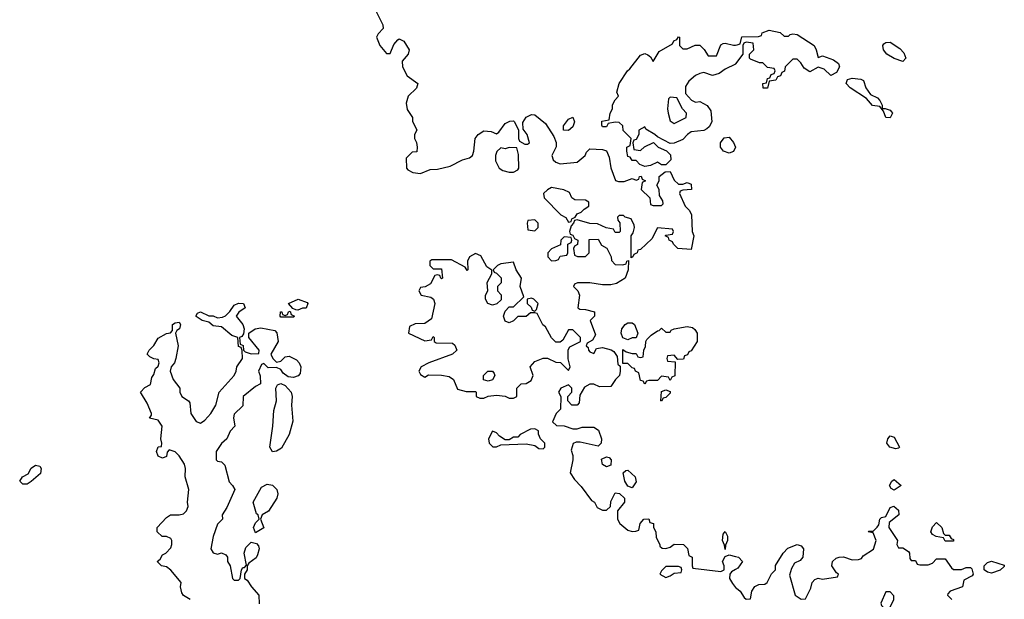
# Model space of a CAD drawing. Header units: inches. Extents: x 2380053 to 2584298, y 380219 to 546618.
# Tile 786 of 788: x 2516615 to 2521270, y 497131 to 499872. Entities that reach past the tile are written whole.
import ezdxf

# ---------------------------------------------------------------- set-up
doc = ezdxf.new("R2010")
doc.units = ezdxf.units.IN
doc.header["$MEASUREMENT"] = 0
doc.layers.add('C5419', color=7, linetype='Continuous')
doc.layers.add('C5429', color=7, linetype='Continuous')

msp = doc.modelspace()

# ---------------------------------------------------------------- linework, layer by layer
at = {"layer": 'C5419', "color": 2}
for points, elevation in [([(2518291.3, 499930), (2518332.7, 499847.3), (2518334, 499830), (2518310, 499806), (2518302, 499790), (2518318, 499750), (2518350, 499712), (2518367.3, 499712.7), (2518384.7, 499755.3), (2518403.1, 499776.9), (2518410, 499782), (2518431.1, 499771.1), (2518456, 499730), (2518451.3, 499710), (2518423.6, 499676.4), (2518424.7, 499650), (2518446.4, 499606.4), (2518498, 499570), (2518491.1, 499548.9), (2518452, 499510), (2518442, 499478), (2518447.1, 499447.1), (2518472, 499410), (2518472.7, 499392.7), (2518492, 499350), (2518482, 499330), (2518482, 499310), (2518491.6, 499291.6), (2518494, 499270), (2518492.7, 499247.3), (2518470, 499246), (2518442, 499218), (2518444.7, 499170), (2518450, 499162), (2518474, 499150), (2518510, 499144.7), (2518556.4, 499163.6), (2518590, 499166), (2518650, 499178.8), (2518708, 499210), (2518741.2, 499218.8), (2518755.3, 499230), (2518762, 499250), (2518768, 499310), (2518782, 499330), (2518810, 499346), (2518843.6, 499343.6), (2518870, 499332), (2518880.4, 499339.6), (2518910, 499382), (2518932.7, 499392.7), (2518950, 499394), (2518954, 499390), (2518974, 499350), (2518974, 499310), (2518978, 499298), (2519003.6, 499283.6), (2519016.4, 499283.6), (2519026, 499290), (2519014, 499330), (2518995.3, 499355.3), (2518994.6, 499385.4), (2519008.9, 499411.1), (2519035.3, 499424.7), (2519050, 499422.8), (2519101.4, 499381.4), (2519139.8, 499319.8), (2519151.1, 499291.1), (2519151.1, 499271.1), (2519131.3, 499230), (2519138, 499210), (2519150, 499198), (2519170, 499191), (2519250, 499198), (2519288.7, 499230), (2519294.6, 499245.4), (2519310, 499262), (2519370, 499258), (2519390, 499252), (2519402, 499222), (2519410, 499172), (2519431.6, 499111.6), (2519446.4, 499106.4), (2519472.5, 499107.5), (2519510, 499122), (2519530, 499114), (2519542, 499118), (2519546, 499130), (2519552.7, 499132.7), (2519558, 499118), (2519574, 499110), (2519558, 499102), (2519554, 499070), (2519594, 499030), (2519598, 498998), (2519610, 498994), (2519650, 498994), (2519658, 499002), (2519656.4, 499016.4), (2519640.4, 499040.4), (2519638, 499070), (2519628, 499090), (2519638, 499110), (2519638, 499130), (2519667.3, 499152.7), (2519690, 499154), (2519710, 499114), (2519730, 499094), (2519750, 499094), (2519770, 499102), (2519790, 499094), (2519791.1, 499068.9), (2519750, 499066), (2519738, 499062), (2519734, 499050), (2519762, 498990), (2519782, 498970), (2519792, 498950), (2519794, 498870), (2519802, 498850), (2519790, 498786), (2519726, 498790), (2519706, 498810), (2519702, 498822), (2519686, 498830), (2519682, 498842), (2519666, 498850), (2519670, 498854), (2519702, 498858), (2519706, 498870), (2519702, 498882), (2519630, 498888), (2519603.6, 498836.4), (2519550, 498786), (2519538, 498782), (2519534, 498770), (2519518, 498762), (2519514, 498750), (2519506, 498746), (2519506, 498850), (2519515.3, 498864.7), (2519522, 498890), (2519520.4, 498900.4), (2519506, 498930), (2519478, 498938), (2519470, 498946), (2519450, 498946), (2519442, 498938), (2519443.6, 498923.6), (2519452, 498912), (2519454, 498870), (2519450, 498866), (2519430, 498866), (2519422, 498882), (2519388.4, 498888.4), (2519347.3, 498907.3), (2519310, 498908), (2519250, 498926), (2519238, 498922), (2519234, 498910), (2519222, 498898), (2519214, 498870), (2519218, 498858), (2519230, 498854), (2519238, 498838), (2519254, 498830), (2519251.6, 498808.4), (2519238, 498802), (2519234, 498790), (2519238, 498758), (2519252.7, 498752.7), (2519290, 498752), (2519308, 498770), (2519307.3, 498832.7), (2519350, 498834), (2519365.4, 498805.4), (2519391.6, 498791.6), (2519412, 498750), (2519412.7, 498732.7), (2519430, 498714), (2519467.3, 498712.7), (2519482, 498718), (2519486, 498730), (2519494, 498734), (2519491.3, 498690), (2519478, 498650), (2519436, 498624), (2519410, 498619), (2519370, 498619), (2519310, 498628), (2519252.7, 498627.3), (2519238, 498622), (2519234, 498610), (2519254, 498590), (2519262, 498570), (2519254, 498510), (2519263.6, 498503.6), (2519290, 498502), (2519332, 498490), (2519332, 498470), (2519312, 498450), (2519338, 498382), (2519323.6, 498356.4), (2519298, 498342), (2519294, 498330), (2519302, 498322), (2519304.7, 498310), (2519310, 498302), (2519330, 498294), (2519342, 498318), (2519370, 498322), (2519411.3, 498311.3), (2519423.6, 498303.6), (2519439.6, 498279.6), (2519443.6, 498243.6), (2519454, 498234), (2519454, 498210), (2519451.3, 498190), (2519431.3, 498170), (2519410, 498138), (2519356.4, 498136.4), (2519330, 498148), (2519310, 498148), (2519285.4, 498134.6), (2519263.6, 498096.4), (2519259.6, 498060.4), (2519251.1, 498048.9), (2519226, 498050), (2519206, 498070), (2519206, 498090), (2519226, 498110), (2519226, 498130), (2519210, 498146), (2519174, 498130), (2519162, 498110), (2519174, 498090), (2519172, 498030), (2519152, 498010), (2519134, 497970), (2519152.7, 497952.7), (2519190, 497951.3), (2519230, 497938), (2519250, 497938), (2519274.6, 497945.4), (2519330, 497946), (2519350.8, 497930.8), (2519366, 497890), (2519364.7, 497870), (2519350, 497855.3), (2519265.4, 497874.6), (2519245.4, 497874.6), (2519231.3, 497868.7), (2519222.8, 497837.2), (2519230.6, 497810.6), (2519230.8, 497790), (2519218, 497730), (2519238, 497698), (2519270, 497664.7), (2519318, 497598), (2519332, 497590), (2519345.4, 497565.4), (2519370, 497552), (2519390, 497552), (2519408, 497570), (2519410, 497594), (2519430, 497634), (2519451.6, 497631.6), (2519474, 497610), (2519474, 497590), (2519442, 497550), (2519442, 497510), (2519452, 497490), (2519490, 497458), (2519510, 497452), (2519527.3, 497452.7), (2519542, 497458), (2519548, 497490), (2519566, 497510), (2519590, 497512), (2519594, 497494), (2519612, 497490), (2519612, 497470), (2519622, 497450), (2519623.6, 497423.6), (2519642, 497390), (2519642, 497382), (2519652.7, 497372.7), (2519670, 497372), (2519690, 497378), (2519710, 497391.3), (2519754, 497390), (2519771.6, 497371.6), (2519778, 497338), (2519794, 497330), (2519794, 497290), (2519798, 497278), (2519930, 497262), (2519946, 497270), (2519946, 497290), (2519938, 497310), (2519950, 497334), (2519970, 497342), (2520000, 497333.8)], 46), ([(2520000, 499662.9), (2519998.8, 499661.2), (2519950, 499638), (2519922, 499618), (2519891.1, 499608.9), (2519850, 499622), (2519830, 499618), (2519810, 499608), (2519778, 499582), (2519763.6, 499556.4), (2519763.6, 499523.6), (2519791.6, 499491.6), (2519810, 499482), (2519830, 499484.7), (2519866, 499466), (2519882, 499442), (2519886.8, 499390), (2519874, 499366), (2519863.5, 499356.5), (2519850, 499348.7), (2519790, 499342), (2519772, 499330), (2519750, 499306), (2519710, 499288), (2519690, 499286), (2519630, 499318), (2519618, 499330), (2519575.3, 499355.3), (2519570, 499366), (2519542, 499350), (2519542, 499330), (2519530, 499306), (2519518, 499302), (2519514, 499290), (2519518, 499258), (2519550, 499254), (2519568.4, 499271.6), (2519612, 499292), (2519634, 499270), (2519672.7, 499252.7), (2519692.7, 499232.7), (2519694, 499210), (2519670, 499186), (2519650, 499186), (2519630, 499198), (2519596.9, 499183.1), (2519570, 499178), (2519547.3, 499187.3), (2519530, 499206), (2519510, 499206), (2519502, 499222), (2519490, 499226), (2519486, 499250), (2519486, 499270), (2519502, 499278), (2519506, 499310), (2519468.4, 499348.4), (2519466, 499370), (2519450, 499386), (2519430, 499388), (2519398, 499382), (2519390, 499366), (2519370, 499366), (2519367.3, 499372.7), (2519367.3, 499392.7), (2519402, 499398), (2519406, 499430), (2519418, 499450), (2519418, 499470), (2519430, 499494), (2519446, 499510), (2519438, 499530), (2519448.7, 499570), (2519488.9, 499631.1), (2519500.4, 499639.6), (2519550, 499704.7), (2519570, 499712), (2519585.4, 499705.4), (2519596.9, 499696.9), (2519610, 499674), (2519638, 499722), (2519702, 499758), (2519707.3, 499772.7), (2519722, 499778), (2519730, 499792), (2519734, 499790), (2519734, 499750), (2519750, 499734), (2519770, 499734), (2519808.4, 499751.6), (2519830, 499752), (2519851.1, 499731.1), (2519870, 499702), (2519910, 499702), (2519930, 499754), (2519940.4, 499759.6), (2519950, 499762), (2519990, 499752), (2520000, 499752.4)], 46), ([(2517421.2, 497130), (2517389.6, 497149.7), (2517382, 497162), (2517376, 497190), (2517379, 497210), (2517330, 497269.2), (2517310, 497285.2), (2517286, 497290), (2517266, 497310), (2517279, 497321), (2517290, 497342), (2517306, 497350), (2517330, 497374), (2517335.3, 497390), (2517335.3, 497410), (2517330, 497418), (2517310, 497428), (2517288.7, 497428.7), (2517266, 497450), (2517266, 497470), (2517310, 497518), (2517328, 497530), (2517370, 497531), (2517390, 497536), (2517404, 497550), (2517412.3, 497570), (2517409.2, 497590), (2517415.6, 497650), (2517397, 497710), (2517399.3, 497750), (2517395.1, 497770), (2517370, 497809), (2517350, 497828), (2517322, 497838), (2517312.7, 497827.3), (2517310, 497806), (2517290, 497798), (2517270, 497808), (2517262, 497830), (2517270, 497852), (2517286, 497854), (2517288, 497870), (2517282, 497890), (2517288.7, 497950), (2517270, 497978), (2517228.4, 497988.4), (2517238, 498002), (2517238, 498010), (2517218, 498058), (2517186, 498110), (2517207.3, 498132.7), (2517233.6, 498146.4), (2517240.4, 498179.6), (2517250, 498194), (2517258, 498222), (2517270, 498234), (2517274, 498250), (2517270, 498266), (2517250, 498268), (2517230, 498278), (2517218, 498290), (2517228, 498310), (2517250, 498331.3), (2517270, 498366.8), (2517310, 498387.7), (2517328.9, 498391.1), (2517338, 498402), (2517338, 498430), (2517350, 498438), (2517370, 498442), (2517376, 498430), (2517371, 498410), (2517358, 498402), (2517351.3, 498390), (2517364.9, 498330), (2517354, 498270), (2517347.3, 498250), (2517331, 498230), (2517326, 498210), (2517340.7, 498170), (2517372, 498130), (2517372, 498110), (2517382, 498090), (2517414, 498070), (2517419.6, 498059.6), (2517424.7, 498010), (2517450, 497972), (2517470, 497964.7), (2517490, 497978), (2517519, 498010), (2517542, 498050), (2517558, 498110), (2517629, 498190), (2517639, 498210), (2517642, 498230), (2517668, 498270), (2517667.3, 498307.3), (2517662, 498322), (2517650, 498326), (2517646, 498370), (2517618.9, 498378.9), (2517570, 498419), (2517530, 498425.2), (2517510, 498442), (2517478, 498450), (2517449.3, 498469.3), (2517450, 498474), (2517456.4, 498483.6), (2517470, 498490.7), (2517510, 498471), (2517530, 498471), (2517550, 498462), (2517574.6, 498465.4), (2517588.4, 498471.6), (2517608.4, 498491.6), (2517630, 498522), (2517650, 498531), (2517674, 498530), (2517682, 498510), (2517650.9, 498489.1), (2517638, 498470), (2517670.5, 498430.5), (2517676, 498410), (2517672.7, 498387.3), (2517665.4, 498374.6), (2517654, 498370), (2517658, 498338), (2517671.6, 498331.6), (2517674, 498310), (2517682, 498302), (2517710, 498292), (2517746, 498294), (2517748, 498310), (2517698, 498370), (2517698, 498390), (2517728.7, 498410), (2517754.8, 498414.8), (2517822, 498402), (2517831.6, 498391.6), (2517838, 498350), (2517802, 498290), (2517812, 498270), (2517830, 498252), (2517850, 498258), (2517870, 498278), (2517890, 498280.7), (2517924.2, 498264.2), (2517936.3, 498250), (2517944.4, 498230), (2517941.1, 498198.9), (2517932.5, 498187.5), (2517910, 498179.6), (2517883.9, 498183.9), (2517860.5, 498200.5), (2517850, 498218), (2517830, 498228), (2517790, 498226), (2517770, 498246), (2517758, 498242), (2517744.7, 498210), (2517752.7, 498187.3), (2517754, 498150), (2517730, 498138), (2517672, 498090), (2517670, 498046), (2517630, 498006), (2517626, 497990), (2517632, 497950), (2517610, 497926), (2517594, 497890), (2517570, 497868), (2517544.7, 497830), (2517544.7, 497790), (2517550, 497784.7), (2517570, 497782), (2517585.4, 497765.4), (2517606, 497686), (2517622, 497670), (2517632, 497650), (2517594.4, 497565.6), (2517572, 497530), (2517574, 497510), (2517550, 497486), (2517530, 497428), (2517518.8, 497370), (2517530, 497351.3), (2517550, 497344.7), (2517570, 497351.3), (2517590, 497342), (2517598, 497330), (2517598, 497310), (2517611, 497290), (2517622, 497230), (2517630, 497222), (2517650, 497222), (2517658, 497230), (2517664, 497270), (2517670, 497282), (2517678, 497282), (2517687.3, 497292.7), (2517676.9, 497350), (2517683.8, 497376.2), (2517710, 497400.7), (2517735.2, 497395.2), (2517744.5, 497384.5), (2517747.7, 497370), (2517739, 497341), (2517733, 497327), (2517698, 497302), (2517691.3, 497290), (2517690.8, 497270), (2517678, 497250), (2517678, 497230), (2517690, 497221), (2517710.6, 497190), (2517746, 497150), (2517747.3, 497110)], 42), ([(2520000, 497272.2), (2519979.6, 497260.4), (2519972, 497250), (2519971.3, 497230), (2519985.4, 497205.4), (2520000, 497187.7)], 46)]:
    msp.add_lwpolyline(points, dxfattribs=dict(at, elevation=elevation))
for points, elevation in [([(2519690, 499506), (2519682, 499498), (2519678, 499450), (2519681, 499430), (2519690, 499394), (2519710, 499382), (2519766, 499410), (2519768, 499430), (2519748, 499450), (2519722, 499502)], 46), ([(2519210, 499348), (2519186, 499350), (2519186, 499370), (2519210, 499402), (2519230, 499411.3), (2519238, 499390), (2519230, 499366)], 46), ([(2519970, 499241.2), (2519942, 499250), (2519928.7, 499270), (2519928.7, 499290), (2519946.3, 499313.7), (2519970, 499316), (2519990, 499291.3), (2519998.8, 499270), (2519990, 499249)], 46), ([(2518930, 499268), (2518910, 499262), (2518890, 499266), (2518871.6, 499248.4), (2518864.7, 499230), (2518864.7, 499204.7), (2518882, 499170), (2518899.8, 499159.8), (2518930, 499151.3), (2518950, 499151.3), (2518970, 499162), (2518975.3, 499170), (2518974, 499234), (2518966, 499266)], 46), ([(2519130, 499078), (2519110, 499068), (2519092, 499050), (2519094, 499030), (2519174, 498950), (2519196.9, 498936.9), (2519210, 498914), (2519222, 498918), (2519226, 498930), (2519242, 498938), (2519250, 498954), (2519270, 498962), (2519283.1, 498976.9), (2519306, 498990), (2519306, 499010), (2519290, 499018), (2519240.4, 499020.4), (2519226, 499030), (2519214.6, 499054.6), (2519187.3, 499067.3)], 46), ([(2519050, 498926), (2519018, 498922), (2519014, 498910), (2519018, 498878), (2519050, 498874), (2519066, 498890), (2519066, 498910)], 46), ([(2519190, 498846), (2519174, 498830), (2519172.7, 498807.3), (2519130, 498788), (2519112, 498770), (2519112, 498750), (2519130, 498732), (2519150, 498734), (2519162, 498738), (2519170, 498754), (2519202, 498758), (2519206, 498770), (2519206, 498810), (2519222, 498818), (2519226, 498830), (2519222, 498842)], 46), ([(2518770, 498766), (2518742, 498750), (2518732, 498730), (2518734, 498690), (2518730, 498686), (2518722, 498702), (2518656.4, 498736.4), (2518563.6, 498736.4), (2518554, 498730), (2518554, 498710), (2518570, 498694), (2518610, 498694), (2518614, 498650), (2518610, 498646), (2518606, 498650), (2518602, 498662), (2518590, 498666), (2518578, 498662), (2518556.9, 498623.1), (2518531.6, 498608.4), (2518510, 498606), (2518502, 498590), (2518514, 498570), (2518559.6, 498559.6), (2518572, 498550), (2518578, 498530), (2518562, 498458), (2518530, 498435.3), (2518485.4, 498434.6), (2518458, 498422), (2518454, 498390), (2518530, 498354), (2518562, 498358), (2518570, 498374), (2518574, 498370), (2518574, 498350), (2518583.6, 498343.6), (2518662, 498342), (2518672.7, 498332.7), (2518682, 498310), (2518662, 498290), (2518550, 498248.7), (2518514, 498230), (2518502, 498210), (2518510, 498194), (2518530, 498182), (2518548, 498192), (2518609.1, 498190.9), (2518644.9, 498184.9), (2518666, 498170), (2518684.7, 498124.7), (2518726, 498114), (2518770, 498114), (2518774, 498110), (2518774, 498090), (2518790, 498082), (2518810, 498082), (2518830, 498092), (2518870, 498096), (2518911.1, 498091.1), (2518930, 498082), (2518950, 498082), (2518966, 498090), (2518966, 498130), (2518986, 498150), (2519010, 498152), (2519033.6, 498166.4), (2519042, 498190), (2519029.2, 498230), (2519050, 498256), (2519090, 498271), (2519111.1, 498271.1), (2519150, 498252), (2519171.6, 498251.6), (2519210, 498214), (2519218, 498230), (2519208, 498268), (2519208.4, 498311.6), (2519215.3, 498324.7), (2519266, 498350), (2519266, 498370), (2519230, 498406), (2519210, 498406), (2519183.6, 498356.4), (2519170, 498348), (2519150, 498348), (2519130, 498368), (2519100.4, 498420.4), (2519088.7, 498428.7), (2519062, 498482), (2519050, 498486), (2519030, 498486), (2519010, 498468), (2518970, 498468), (2518950, 498448), (2518930, 498438), (2518910, 498446), (2518902, 498470), (2518910, 498494), (2518930, 498514), (2518950, 498514), (2518998, 498562), (2518982, 498610), (2518988, 498650), (2518962, 498690), (2518950, 498726), (2518890, 498718), (2518874, 498710), (2518854, 498690), (2518858, 498678), (2518870, 498674), (2518891.6, 498651.6), (2518891.6, 498628.4), (2518874, 498610), (2518874, 498590), (2518891.6, 498571.6), (2518892, 498548), (2518871.6, 498528.4), (2518850, 498522), (2518828, 498530), (2518818, 498550), (2518818, 498570), (2518828, 498590), (2518826, 498630), (2518848, 498670), (2518847.3, 498687.3), (2518823.1, 498703.1), (2518795.3, 498755.3)], 46), ([(2517930, 498498), (2517920.4, 498500.4), (2517906, 498506), (2517886, 498530), (2517931.1, 498551.1), (2517974.4, 498534.4), (2517978, 498530), (2517970, 498508), (2517952.7, 498507.3)], 42), ([(2519034.6, 498554.6), (2519014, 498550), (2519014, 498530), (2519032.7, 498512.7), (2519038, 498498), (2519050, 498494), (2519058, 498502), (2519066, 498530), (2519046, 498550)], 46), ([(2517850, 498466), (2517846, 498470), (2517848, 498490), (2517854, 498490), (2517858, 498478), (2517870, 498474), (2517882, 498478), (2517886, 498490), (2517894, 498494), (2517898, 498478), (2517914, 498470), (2517910, 498466)], 42), ([(2519490, 498358), (2519467.3, 498367.3), (2519458, 498390), (2519462, 498410), (2519478, 498430), (2519490, 498438), (2519510, 498438), (2519522, 498430), (2519538, 498390), (2519530, 498368), (2519510, 498368)], 46), ([(2519726, 498266), (2519710, 498286), (2519678, 498282), (2519674, 498270), (2519678, 498258), (2519714, 498254), (2519712.7, 498187.3), (2519698, 498182), (2519690, 498166), (2519682, 498182), (2519650, 498186), (2519630, 498166), (2519590, 498166), (2519578, 498162), (2519570, 498148), (2519562, 498162), (2519550, 498166), (2519542, 498202), (2519526, 498210), (2519522, 498222), (2519510, 498226), (2519490, 498246), (2519466, 498246), (2519467.3, 498312.7), (2519482, 498302), (2519510, 498294), (2519530, 498294), (2519538, 498278), (2519550, 498274), (2519562, 498278), (2519566, 498310), (2519574, 498326), (2519575.3, 498350), (2519580.2, 498359.8), (2519600.1, 498379.9), (2519630, 498401), (2519638, 498402), (2519650, 498414), (2519670, 498394), (2519690, 498394), (2519695.3, 498404.7), (2519709, 498411), (2519770, 498420.7), (2519796, 498416), (2519807.1, 498407.1), (2519818, 498390), (2519818, 498350), (2519790, 498306), (2519778, 498302), (2519772.7, 498287.3), (2519758, 498282), (2519752.7, 498267.3)], 46), ([(2518830, 498162), (2518808.7, 498168.7), (2518808.7, 498190), (2518828, 498210), (2518850.7, 498210.7), (2518858.8, 498198.8), (2518861, 498190), (2518850, 498168.7)], 46), ([(2517810, 497829), (2517798, 497850), (2517812.6, 497950), (2517816, 498024), (2517829, 498070), (2517826, 498130), (2517834.6, 498145.4), (2517850, 498151.3), (2517870, 498142.8), (2517898.4, 498110), (2517903.7, 498090), (2517900.3, 498050), (2517905.8, 497974.2), (2517888.8, 497910), (2517853.6, 497846.4), (2517830, 497831.8)], 42), ([(2519650, 498068), (2519646, 498070), (2519650, 498114), (2519670, 498122), (2519690, 498114), (2519690, 498106), (2519670, 498086), (2519658, 498082)], 46), ([(2519050, 497938), (2519030, 497935.3), (2518982, 497910), (2518970, 497898), (2518950, 497898), (2518930, 497886), (2518910, 497886), (2518883.1, 497903.1), (2518870, 497918), (2518850, 497926), (2518832, 497890), (2518834, 497870), (2518852.7, 497852.7), (2518870, 497852), (2518890, 497862), (2519010, 497866), (2519050, 497858), (2519070, 497844.7), (2519090, 497842), (2519098, 497850), (2519098, 497870), (2519078, 497890), (2519068, 497912), (2519068, 497928)], 46), ([(2519390, 497758), (2519370, 497768.7), (2519366, 497794), (2519390, 497804.7), (2519402, 497802), (2519412, 497790), (2519410, 497766)], 46), ([(2516630, 497675.3), (2516615.3, 497690), (2516628.7, 497710), (2516655.3, 497724.7), (2516670, 497751), (2516690, 497766), (2516710, 497761), (2516717.3, 497750), (2516714, 497726), (2516670, 497688.7), (2516650, 497675.3)], 42), ([(2519510, 497658), (2519490, 497666), (2519475.3, 497690), (2519468, 497730), (2519480.4, 497739.6), (2519490, 497742), (2519524.7, 497710), (2519530, 497686)], 46), ([(2517730, 497445.2), (2517720.7, 497470), (2517730, 497492), (2517748, 497510), (2517742, 497530), (2517735.5, 497535.5), (2517719, 497590), (2517758.3, 497661.7), (2517785.1, 497674.9), (2517810.3, 497670.3), (2517830.4, 497650), (2517836.4, 497630), (2517830.5, 497610), (2517792.1, 497547.9), (2517762, 497530), (2517754, 497510), (2517770, 497469)], 42), ([(2519950, 497366), (2519947.3, 497387.3), (2519938, 497410), (2519940.4, 497439.6), (2519950, 497452), (2519962, 497430), (2519962, 497410), (2519952.7, 497387.3)], 46), ([(2519730, 497286), (2519670, 497286), (2519650, 497266), (2519642, 497250), (2519670, 497234), (2519690, 497242), (2519710, 497254), (2519742, 497258), (2519746, 497270), (2519742, 497282)], 46)]:
    msp.add_lwpolyline(points, close=True, dxfattribs=dict(at, elevation=elevation))
at = {"layer": 'C5429', "color": 2, "elevation": 46}
for points in [[(2520000, 499752.4), (2520007.3, 499752.7), (2520022, 499758), (2520028.4, 499791.6), (2520107.3, 499792.7), (2520122, 499798), (2520126, 499810), (2520158, 499822), (2520211.1, 499811.1), (2520230, 499794), (2520250, 499794), (2520258, 499802), (2520270, 499804.7), (2520290, 499802.8), (2520371, 499750), (2520381, 499730), (2520390, 499694), (2520410, 499702), (2520462, 499682), (2520485.4, 499665.4), (2520491, 499650), (2520477.3, 499622.7), (2520450, 499608), (2520418, 499638), (2520390, 499648), (2520350, 499626), (2520323.1, 499643.1), (2520308.4, 499668.4), (2520290, 499686), (2520270, 499686), (2520234, 499650), (2520231.3, 499628.7), (2520218, 499622), (2520212.7, 499607.3), (2520198, 499602), (2520190, 499586), (2520158, 499582), (2520150, 499548), (2520130, 499548), (2520128, 499570), (2520146, 499574), (2520150, 499594), (2520162, 499598), (2520167.3, 499612.7), (2520182, 499618), (2520186, 499630), (2520182, 499642), (2520150, 499646), (2520128, 499668), (2520112, 499668), (2520070, 499686), (2520066, 499690), (2520066, 499710), (2520086, 499730), (2520082, 499762), (2520050, 499766), (2520038, 499762), (2520034, 499750), (2520034, 499710), (2520000, 499662.9)], [(2520000, 497187.7), (2520003.5, 497183.5), (2520022, 497170), (2520039.6, 497139.6), (2520050, 497132), (2520070, 497134), (2520076, 497170), (2520090, 497191), (2520110, 497200.7), (2520138, 497202), (2520148.7, 497210), (2520169.2, 497250.8), (2520188, 497270), (2520188.4, 497291.6), (2520224, 497350), (2520247, 497373), (2520290.7, 497390.7), (2520310, 497384.7), (2520321, 497370), (2520318, 497330), (2520305.4, 497314.6), (2520278, 497302), (2520263.6, 497276.4), (2520254, 497246), (2520282, 497150), (2520310, 497132), (2520330, 497134), (2520355.5, 497184.5), (2520362, 497210), (2520374.6, 497225.4), (2520390, 497231.3), (2520410, 497226), (2520482, 497238), (2520486, 497250), (2520476.4, 497256.4), (2520455.3, 497290), (2520458, 497310), (2520474.6, 497325.4), (2520488.9, 497331.1), (2520510, 497331.3), (2520550, 497318), (2520580.4, 497319.6), (2520595.3, 497324.7), (2520603.1, 497336.9), (2520652, 497368), (2520664, 497410), (2520650, 497446), (2520626, 497450), (2520630, 497454), (2520650, 497454), (2520668.4, 497471.6), (2520676.4, 497483.6), (2520682, 497510), (2520690, 497518), (2520710, 497522), (2520730, 497564.7), (2520748, 497572), (2520770, 497552), (2520770.8, 497530), (2520726, 497494), (2520724.7, 497470), (2520764.7, 497410), (2520762, 497390), (2520770, 497374), (2520790, 497374), (2520816.9, 497356.9), (2520822, 497350), (2520823.6, 497323.6), (2520830, 497314), (2520850, 497314), (2520858, 497298), (2520870, 497294), (2520910, 497294), (2520930, 497302), (2520950, 497322), (2520990, 497322), (2521019.6, 497279.6), (2521030, 497272), (2521068.4, 497271.6), (2521090, 497282), (2521110, 497282), (2521116, 497276), (2521122, 497250), (2521118, 497242), (2521078, 497222), (2521072, 497190), (2521014, 497170), (2521003.6, 497156.4), (2521002, 497150), (2521022, 497130)], [(2520000, 497333.8), (2520014, 497330), (2520032, 497310), (2520010, 497278), (2520000, 497272.2)]]:
    msp.add_lwpolyline(points, dxfattribs=at)
for points in [[(2520790, 499675.3), (2520749.5, 499689.5), (2520715.3, 499710), (2520699, 499730), (2520695.3, 499750), (2520701.2, 499758.8), (2520710, 499764.7), (2520730, 499766), (2520776.3, 499736.3), (2520795.5, 499715.5), (2520804.7, 499690)], [(2520692.7, 499452.7), (2520707.3, 499452.7), (2520730, 499444.7), (2520736.8, 499436.8), (2520741, 499430), (2520730, 499408.7), (2520709.3, 499409.3), (2520699, 499439), (2520682, 499462), (2520646.3, 499466.3), (2520619.3, 499499.3), (2520542, 499550), (2520522, 499570), (2520528, 499590), (2520550, 499596), (2520591.3, 499591.3), (2520604.7, 499584.7), (2520616, 499550), (2520638, 499518), (2520670, 499502), (2520682, 499490), (2520692.7, 499467.3)], [(2520756.9, 497843.1), (2520728.7, 497850), (2520715.3, 497870), (2520719, 497890), (2520730, 497904.7), (2520750, 497898), (2520774, 497850), (2520770, 497846)], [(2520750, 497648), (2520735.3, 497655.3), (2520728, 497670), (2520738, 497690), (2520750, 497698), (2520782, 497670)], [(2520990, 497434), (2521010, 497434), (2521018, 497418), (2521030, 497414), (2521030, 497406), (2520990, 497406), (2520982, 497422), (2520948.4, 497428.4), (2520930, 497438), (2520922, 497450), (2520930, 497474), (2520950, 497494), (2520974, 497470), (2520982, 497442)], [(2521210, 497254), (2521190, 497259), (2521175.3, 497270), (2521175.3, 497290), (2521190, 497304.7), (2521210, 497311), (2521270, 497292), (2521270, 497286), (2521250, 497268.7)], [(2520730, 497166), (2520710, 497166), (2520686.4, 497113.6), (2520690, 497102), (2520710, 497082), (2520730, 497094), (2520748, 497130), (2520747.3, 497147.3)]]:
    msp.add_lwpolyline(points, close=True, dxfattribs=at)

doc.saveas('drawing.dxf')
